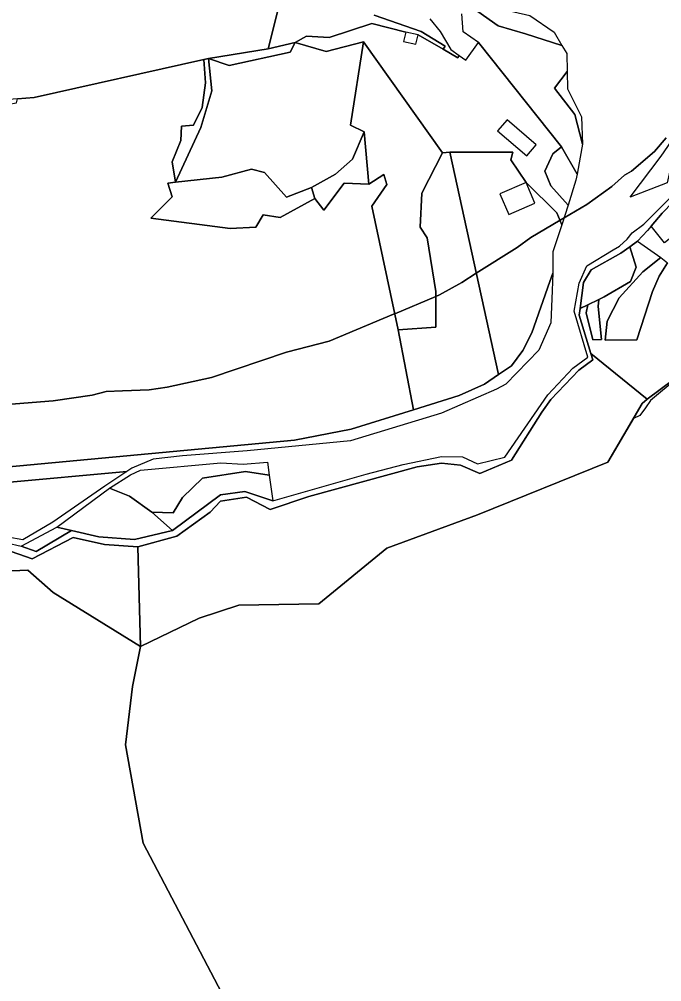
# Model space of a CAD drawing. Extents: x -477304 to -465429, y -1159113 to -1149210.
# Drawn here: x -472848.5 to -472541, y -1152249.3 to -1151788.7 of the extents above; entities that cross this region are included whole.
import ezdxf

# ---------------------------------------------------------------- set-up
doc = ezdxf.new("R2010")
doc.units = 0
for name, color, linetype in [('BPEJ_s', 7, 'Continuous'), ('orna_s', 7, 'Continuous'), ('PUPFL_s', 7, 'Continuous'), ('trav_porost_s', 7, 'Continuous'), ('voda_s', 7, 'Continuous')]:
    doc.layers.add(name, color=color, linetype=linetype)

msp = doc.modelspace()

# ---------------------------------------------------------------- linework, layer by layer
at = {"layer": 'BPEJ_s'}
for points in [[(-472853.4, -1151829.38), (-472849.86, -1151828.79), (-472849.31, -1151826.77), (-472841.3, -1151826.14), (-472760.08, -1151807.99), (-472757.96, -1151807.52), (-472729.38, -1151802.95), (-472720.26, -1151766.44)], [(-472849.31, -1151826.77), (-472841.3, -1151826.14), (-472760.08, -1151807.99), (-472757.96, -1151807.52), (-472729.38, -1151802.95), (-472720.26, -1151766.44)], [(-472538.88, -1151845.4), (-472544.42, -1151852.01), (-472555.5, -1151861.38), (-472558.91, -1151863.3), (-472564.87, -1151868.84), (-472576.8, -1151877.36), (-472587.76, -1151883.8), (-472589.69, -1151884.93), (-472603.65, -1151893.13), (-472610.26, -1151898.03), (-472629.79, -1151910.32), (-472636.68, -1151914.65), (-472647.33, -1151920.62), (-472649.15, -1151921.39), (-472668.8, -1151929.65), (-472669.36, -1151929.88), (-472700.18, -1151942.78), (-472720.63, -1151948.11), (-472756.43, -1151960.25), (-472777.74, -1151964.73), (-472786.26, -1151966), (-472799.14, -1151966.54), (-472806.93, -1151966.86), (-472813.53, -1151968.56), (-472832.28, -1151971.33), (-472866.38, -1151974.1)], [(-472866.38, -1151974.1), (-472832.28, -1151971.33), (-472813.53, -1151968.56), (-472806.93, -1151966.86), (-472799.14, -1151966.54), (-472786.26, -1151966), (-472777.74, -1151964.73), (-472756.43, -1151960.25), (-472720.63, -1151948.11), (-472700.18, -1151942.78), (-472669.36, -1151929.88), (-472668.8, -1151929.65), (-472649.15, -1151921.39), (-472647.33, -1151920.62), (-472636.68, -1151914.65), (-472629.79, -1151910.32), (-472610.26, -1151898.03), (-472603.65, -1151893.13), (-472589.69, -1151884.93), (-472587.76, -1151883.8), (-472576.8, -1151877.36), (-472564.87, -1151868.84), (-472558.91, -1151863.3), (-472555.5, -1151861.38), (-472544.42, -1151852.01), (-472538.88, -1151845.4)], [(-472533.12, -1151960.25), (-472546.33, -1151971.12), (-472548.86, -1151974.7), (-472551.45, -1151978.36), (-472554.59, -1151979.76), (-472566.79, -1152000.72), (-472629.2, -1152025.94), (-472672.56, -1152041.78), (-472705.06, -1152068.48), (-472743.38, -1152069.06), (-472762.37, -1152075.38), (-472790.4, -1152088.88), (-472832.17, -1152063.06), (-472844.43, -1152052.44), (-472878.73, -1152053.84)], [(-472533.12, -1151960.25), (-472546.33, -1151971.12), (-472548.86, -1151974.7), (-472551.45, -1151978.36), (-472554.59, -1151979.76), (-472566.79, -1152000.72), (-472629.2, -1152025.94), (-472672.56, -1152041.78), (-472705.06, -1152068.48), (-472743.38, -1152069.06), (-472762.37, -1152075.38), (-472790.4, -1152088.88), (-472832.17, -1152063.06), (-472844.43, -1152052.44), (-472878.73, -1152053.84)]]:
    msp.add_lwpolyline(points, dxfattribs=at)
at = {"layer": 'orna_s'}
msp.add_lwpolyline([(-472532.9, -1151841.89), (-472538.48, -1151866.98), (-472556.18, -1151873.87), (-472541.24, -1151854.28)], close=True, dxfattribs=at)
at = {"layer": 'PUPFL_s'}
for points in [[(-472720.26, -1151766.44), (-472729.38, -1151802.95), (-472757.96, -1151807.52), (-472760.08, -1151807.99), (-472841.3, -1151826.14), (-472849.31, -1151826.77), (-472855.4, -1151827.25), (-472956.25, -1151840.68), (-473006.18, -1151851.4), (-473043.5, -1151853.9), (-473063.75, -1151857.22), (-473089.32, -1151844.78), (-473092.93, -1151833.9), (-473094.13, -1151830.29), (-473107.44, -1151796.77)], [(-472547.94, -1151970.54), (-472523.15, -1151951.98)], [(-472749.9, -1152257.76), (-472789.15, -1152183.09), (-472797.55, -1152136.03), (-472794.24, -1152107.97), (-472790.4, -1152088.88), (-472762.37, -1152075.38), (-472743.38, -1152069.06), (-472705.06, -1152068.48), (-472672.56, -1152041.78), (-472629.2, -1152025.94), (-472566.79, -1152000.72), (-472550.42, -1151972.6), (-472547.94, -1151970.54)], [(-473040.88, -1152262.57), (-473036.41, -1152240.93), (-473034.41, -1152231.26), (-473034.37, -1152199.73), (-473027.19, -1152178.76), (-473017.8, -1152155.53), (-473010.18, -1152139.7), (-472982.44, -1152090.82), (-472960.86, -1152078.9), (-472958.26, -1152077.68), (-472937.94, -1152068.1), (-472878.73, -1152053.84), (-472844.43, -1152052.44), (-472832.17, -1152063.06), (-472790.4, -1152088.88), (-472794.24, -1152107.97), (-472797.55, -1152136.03), (-472789.15, -1152183.09), (-472749.9, -1152257.76)]]:
    msp.add_lwpolyline(points, dxfattribs=at)
msp.add_lwpolyline([(-472539.67, -1151895.77), (-472546.11, -1151887.78), (-472540.77, -1151881.51), (-472530.66, -1151870.94), (-472525.55, -1151873.53), (-472520.87, -1151869.04), (-472507.29, -1151866.1), (-472501.69, -1151860.09), (-472496, -1151863.6), (-472513.96, -1151875.23)], close=True, dxfattribs=at)
at = {"layer": 'trav_porost_s'}
for points in [[(-472678.69, -1151786.75), (-472656.08, -1151794.58), (-472644.73, -1151801.68), (-472645.58, -1151803.11), (-472657.63, -1151796.14), (-472663.54, -1151794.83), (-472679.81, -1151790.7), (-472700.14, -1151797.46), (-472711.09, -1151796.78), (-472716.38, -1151799.82), (-472729.38, -1151802.95), (-472720.26, -1151766.44)], [(-472652.04, -1151788.45), (-472647.04, -1151794.57), (-472642, -1151803.24), (-472637.99, -1151806.06), (-472638.66, -1151807.11), (-472645.58, -1151803.11), (-472644.73, -1151801.68), (-472656.08, -1151794.58), (-472678.69, -1151786.75)], [(-472629.01, -1151784.98), (-472619.3, -1151791.85), (-472606.28, -1151795.73), (-472588.76, -1151801.29), (-472586.47, -1151805.1), (-472586.29, -1151813.71), (-472592.4, -1151821.74), (-472582.56, -1151834.33), (-472578.91, -1151848.52), (-472580.05, -1151854.75), (-472581.55, -1151862.89), (-472588.94, -1151849.76), (-472628.75, -1151799.91), (-472636.04, -1151794.78), (-472636.69, -1151786.12)], [(-472849.31, -1151826.77), (-472841.3, -1151826.14), (-472760.08, -1151807.99), (-472759.36, -1151819.15), (-472760.94, -1151831.01), (-472765.12, -1151839.43), (-472770.9, -1151839.96), (-472771.16, -1151846.78), (-472775.27, -1151856.97), (-472773.65, -1151866.65), (-472777.43, -1151867.13), (-472775.3, -1151873.68), (-472785.54, -1151883.99), (-472747.5, -1151888.94), (-472735.29, -1151888.27), (-472731.77, -1151882.28), (-472723.59, -1151883.62), (-472707.04, -1151874.46), (-472702.73, -1151880.11), (-472692.95, -1151867.19), (-472681.15, -1151867.6), (-472673.98, -1151862.97), (-472672.5, -1151867.82), (-472679.71, -1151878.11), (-472667.16, -1151937.41), (-472659.76, -1151975.57), (-472689.59, -1151984.87), (-472716.7, -1151990.2), (-472901.27, -1152007.43)], [(-472523.15, -1151951.98), (-472547.94, -1151970.54), (-472574.95, -1151948.76), (-472580.51, -1151930.37), (-472580.05, -1151927.11), (-472576.41, -1151925.34), (-472577.17, -1151929.18), (-472574.05, -1151942.19), (-472569.77, -1151942.03), (-472571.41, -1151926.13), (-472571.06, -1151922.79), (-472568.64, -1151921.64), (-472555.91, -1151914.24), (-472553.25, -1151907.39), (-472556.35, -1151897.59), (-472552.64, -1151894.93), (-472541.48, -1151902.72), (-472550.06, -1151909.57), (-472561.45, -1151922.12), (-472567.05, -1151933.22), (-472568.13, -1151942.25), (-472552.97, -1151942.12), (-472545.48, -1151918.95), (-472542.25, -1151911.62), (-472538.22, -1151905.28)], [(-472901.27, -1152007.43), (-472716.7, -1151990.2), (-472689.59, -1151984.87), (-472659.76, -1151975.57), (-472637.92, -1151968.76), (-472625.87, -1151963.29), (-472619.17, -1151958.77), (-472612.9, -1151954.54), (-472607.48, -1151947.27), (-472603.1, -1151938.78), (-472594.5, -1151914.28), (-472593.09, -1151910.25), (-472593.43, -1151918.58), (-472594.06, -1151934), (-472599.89, -1151947.04), (-472615.59, -1151963.39), (-472620.16, -1151965.79), (-472646.33, -1151977.25), (-472690.02, -1151990.54), (-472739.38, -1151995.23), (-472770.31, -1151997.65), (-472784.32, -1151999.2), (-472794.59, -1152003.52), (-472796.94, -1152005.09), (-472916.16, -1152016)]]:
    msp.add_lwpolyline(points, dxfattribs=at)
for points in [[(-472716.38, -1151799.82), (-472711.09, -1151796.78), (-472700.14, -1151797.46), (-472679.81, -1151790.7), (-472663.54, -1151794.83), (-472664.55, -1151799.37), (-472658.64, -1151800.68), (-472657.63, -1151796.14), (-472645.58, -1151803.11), (-472638.66, -1151807.11), (-472637.99, -1151806.06), (-472634.71, -1151808.37), (-472628.75, -1151799.91), (-472588.94, -1151849.76), (-472593.19, -1151853.07), (-472596.89, -1151861.48), (-472594.03, -1151868.48), (-472585.77, -1151877.66), (-472588.83, -1151887.09), (-472591.14, -1151881.29), (-472605.91, -1151866.93), (-472613.18, -1151856.08), (-472612.28, -1151852.37), (-472642.49, -1151852.41), (-472645.96, -1151852.73), (-472683.71, -1151799.49), (-472701.67, -1151804.16)], [(-472697.19, -1151862.86), (-472708.68, -1151869.21), (-472720.64, -1151873.82), (-472731.13, -1151862.11), (-472737.29, -1151860.48), (-472751.57, -1151864.23), (-472773.65, -1151866.65), (-472761.56, -1151840.56), (-472756.34, -1151823.03), (-472757.96, -1151807.52), (-472748.09, -1151810.8), (-472718.78, -1151804.47), (-472716.38, -1151799.82), (-472701.67, -1151804.16), (-472683.71, -1151799.49), (-472689.94, -1151839.34), (-472683.36, -1151842.53), (-472689.01, -1151855.72)], [(-472716.38, -1151799.82), (-472718.78, -1151804.47), (-472748.09, -1151810.8), (-472757.96, -1151807.52), (-472729.38, -1151802.95)], [(-472689.94, -1151839.34), (-472683.71, -1151799.49), (-472645.96, -1151852.73), (-472655.87, -1151871.99), (-472656.54, -1151888.15), (-472653.31, -1151893.35), (-472649.15, -1151918.96), (-472649.18, -1151936.16), (-472667.16, -1151937.41), (-472679.71, -1151878.11), (-472672.5, -1151867.82), (-472673.98, -1151862.97), (-472681.15, -1151867.6), (-472683.36, -1151842.53)], [(-472770.9, -1151839.96), (-472765.12, -1151839.43), (-472760.94, -1151831.01), (-472759.36, -1151819.15), (-472760.08, -1151807.99), (-472757.96, -1151807.52), (-472756.34, -1151823.03), (-472761.56, -1151840.56), (-472773.65, -1151866.65), (-472775.27, -1151856.97), (-472771.16, -1151846.78)], [(-472605.63, -1151854.1), (-472601.14, -1151848.9), (-472615.06, -1151836.9), (-472619.54, -1151842.1)], [(-472708.68, -1151869.21), (-472697.19, -1151862.86), (-472689.01, -1151855.72), (-472683.36, -1151842.53), (-472681.15, -1151867.6), (-472692.95, -1151867.19), (-472702.73, -1151880.11), (-472707.04, -1151874.46)], [(-472619.17, -1151958.77), (-472625.87, -1151963.29), (-472637.92, -1151968.76), (-472659.76, -1151975.57), (-472667.16, -1151937.41), (-472649.18, -1151936.16), (-472649.15, -1151918.96), (-472653.31, -1151893.35), (-472656.54, -1151888.15), (-472655.87, -1151871.99), (-472645.96, -1151852.73), (-472642.49, -1151852.41)], [(-472605.91, -1151866.93), (-472591.14, -1151881.29), (-472588.83, -1151887.09), (-472593.06, -1151899.96), (-472593.09, -1151910.25), (-472594.5, -1151914.28), (-472603.1, -1151938.78), (-472607.48, -1151947.27), (-472612.9, -1151954.54), (-472619.17, -1151958.77), (-472642.49, -1151852.41), (-472612.28, -1151852.37), (-472613.18, -1151856.08), (-472605.91, -1151866.93), (-472618.42, -1151872.25), (-472614.2, -1151882.13), (-472601.74, -1151876.81)], [(-472582.07, -1151865.74), (-472585.77, -1151877.66), (-472594.03, -1151868.48), (-472596.89, -1151861.48), (-472593.19, -1151853.07), (-472588.94, -1151849.76), (-472581.55, -1151862.89)], [(-472731.13, -1151862.11), (-472720.64, -1151873.82), (-472708.68, -1151869.21), (-472707.04, -1151874.46), (-472723.59, -1151883.62), (-472731.77, -1151882.28), (-472735.29, -1151888.27), (-472747.5, -1151888.94), (-472785.54, -1151883.99), (-472775.3, -1151873.68), (-472777.43, -1151867.13), (-472773.65, -1151866.65), (-472751.57, -1151864.23), (-472737.29, -1151860.48)], [(-472568.64, -1151921.64), (-472571.06, -1151922.79), (-472576.41, -1151925.34), (-472580.05, -1151927.11), (-472578.39, -1151914.75), (-472574.74, -1151908.57), (-472560.65, -1151900.69), (-472556.35, -1151897.59), (-472553.25, -1151907.39), (-472555.91, -1151914.24)], [(-472538.22, -1151905.28), (-472542.25, -1151911.62), (-472545.48, -1151918.95), (-472552.97, -1151942.12), (-472568.13, -1151942.25), (-472567.05, -1151933.22), (-472561.45, -1151922.12), (-472550.06, -1151909.57), (-472541.48, -1151902.72)], [(-472574.05, -1151942.19), (-472577.17, -1151929.18), (-472576.41, -1151925.34), (-472571.06, -1151922.79), (-472571.41, -1151926.13), (-472569.77, -1151942.03)], [(-472790.4, -1152088.88), (-472791.68, -1152041.2), (-472773.07, -1152036.18), (-472757.11, -1152024.6), (-472752.2, -1152019.35), (-472739.71, -1152017.47), (-472728.33, -1152023.31), (-472709.89, -1152017.17), (-472658.09, -1152002.95), (-472646.35, -1152001.22), (-472637.24, -1152002.05), (-472628.06, -1152006.07), (-472612.96, -1151999.77), (-472598.44, -1151976.77), (-472594.03, -1151970.65), (-472580.73, -1151956.7), (-472574.06, -1151951.71), (-472574.95, -1151948.76), (-472547.94, -1151970.54), (-472550.42, -1151972.6), (-472566.79, -1152000.72), (-472629.2, -1152025.94), (-472672.56, -1152041.78), (-472705.06, -1152068.48), (-472743.38, -1152069.06), (-472762.37, -1152075.38)], [(-472795.79, -1152017.03), (-472805.21, -1152013.16), (-472795.19, -1152006.82), (-472790.37, -1152004.49), (-472751.98, -1152000.98), (-472741.37, -1152001.65), (-472729.67, -1152000.65), (-472728.87, -1152006.85), (-472740.23, -1152005.12), (-472760.85, -1152008.41), (-472770.28, -1152017.66), (-472774.74, -1152024.86), (-472785.07, -1152024.65)], [(-472807.51, -1152012.17), (-472832.36, -1152029.45), (-472846.69, -1152037.82), (-472854, -1152036.62), (-472874.99, -1152019.64), (-472889.5, -1152022.83), (-472907.35, -1152017.68), (-472922.48, -1152019.31), (-472940.79, -1152017.89), (-472916.16, -1152016), (-472796.94, -1152005.09)], [(-472752.14, -1152016.29), (-472775.11, -1152033.45), (-472785.07, -1152024.65), (-472774.74, -1152024.86), (-472770.28, -1152017.66), (-472760.85, -1152008.41), (-472740.23, -1152005.12), (-472728.87, -1152006.85), (-472727.11, -1152019.12), (-472740.57, -1152014.77)], [(-472830.49, -1152031.72), (-472805.21, -1152013.16), (-472795.79, -1152017.03), (-472785.07, -1152024.65), (-472775.11, -1152033.45), (-472793.39, -1152037.67), (-472810.42, -1152036.36), (-472823.53, -1152033.33)], [(-472823.53, -1152033.33), (-472840.33, -1152043.39), (-472847.63, -1152040.86), (-472830.49, -1152031.72)], [(-472822.74, -1152036.81), (-472807.72, -1152040.12), (-472791.68, -1152041.2), (-472790.4, -1152088.88), (-472832.17, -1152063.06), (-472844.43, -1152052.44), (-472878.73, -1152053.84), (-472882.33, -1152044.4), (-472880.45, -1152043.54), (-472855.55, -1152042.34), (-472842.34, -1152046.92)]]:
    msp.add_lwpolyline(points, close=True, dxfattribs=at)
at = {"layer": 'voda_s'}
for points in [[(-472627.68, -1151726.23), (-472615, -1151734.5), (-472618.16, -1151748.81), (-472619.11, -1151753.96), (-472613.74, -1151763.93), (-472622.9, -1151782.68), (-472604.08, -1151786.93), (-472592.57, -1151794.97), (-472588.76, -1151801.29), (-472606.28, -1151795.73), (-472619.3, -1151791.85), (-472629.01, -1151784.98), (-472632.03, -1151776.41), (-472622.32, -1151769.16), (-472619.5, -1151753.24), (-472621.25, -1151749.32), (-472617.56, -1151741.2)], [(-472592.4, -1151821.74), (-472586.29, -1151813.71), (-472586.11, -1151822.05), (-472579.47, -1151835.46), (-472578.91, -1151848.52), (-472582.56, -1151834.33)]]:
    msp.add_lwpolyline(points, close=True, dxfattribs=at)
for points in [[(-472580.51, -1151915.01), (-472576.87, -1151906.69), (-472564.18, -1151899.02), (-472561.27, -1151897.36), (-472557.5, -1151893.94), (-472555.16, -1151890.89), (-472549.52, -1151886.77), (-472532.68, -1151869.92)], [(-472540.77, -1151881.51), (-472546.11, -1151887.78), (-472547.79, -1151889.75), (-472552.64, -1151894.93), (-472556.35, -1151897.59), (-472560.65, -1151900.69), (-472574.74, -1151908.57), (-472578.39, -1151914.75), (-472580.05, -1151927.11), (-472580.51, -1151930.37), (-472574.95, -1151948.76), (-472574.06, -1151951.71), (-472580.73, -1151956.7), (-472594.03, -1151970.65), (-472598.44, -1151976.77), (-472612.96, -1151999.77), (-472628.06, -1152006.07), (-472637.24, -1152002.05), (-472646.35, -1152001.22), (-472658.09, -1152002.95), (-472709.89, -1152017.17), (-472728.33, -1152023.31), (-472739.71, -1152017.47), (-472752.2, -1152019.35), (-472757.11, -1152024.6), (-472773.07, -1152036.18), (-472791.68, -1152041.2), (-472807.72, -1152040.12), (-472822.74, -1152036.81), (-472842.34, -1152046.92), (-472855.55, -1152042.34)], [(-472752.14, -1152016.29), (-472740.57, -1152014.77), (-472727.11, -1152019.12), (-472682.45, -1152006.37), (-472664.8, -1152001.85), (-472646.44, -1151997.97), (-472636.41, -1151998.21), (-472629.11, -1152001.49), (-472616.06, -1151998.34), (-472595.48, -1151968.53), (-472583.5, -1151955.75), (-472576.45, -1151950.46), (-472582.91, -1151928.44), (-472580.51, -1151915.01)], [(-472854.36, -1152039.34), (-472847.63, -1152040.86), (-472840.33, -1152043.39), (-472823.53, -1152033.33), (-472810.42, -1152036.36), (-472793.39, -1152037.67), (-472775.11, -1152033.45), (-472752.14, -1152016.29)]]:
    msp.add_lwpolyline(points, dxfattribs=at)

doc.saveas('drawing.dxf')
